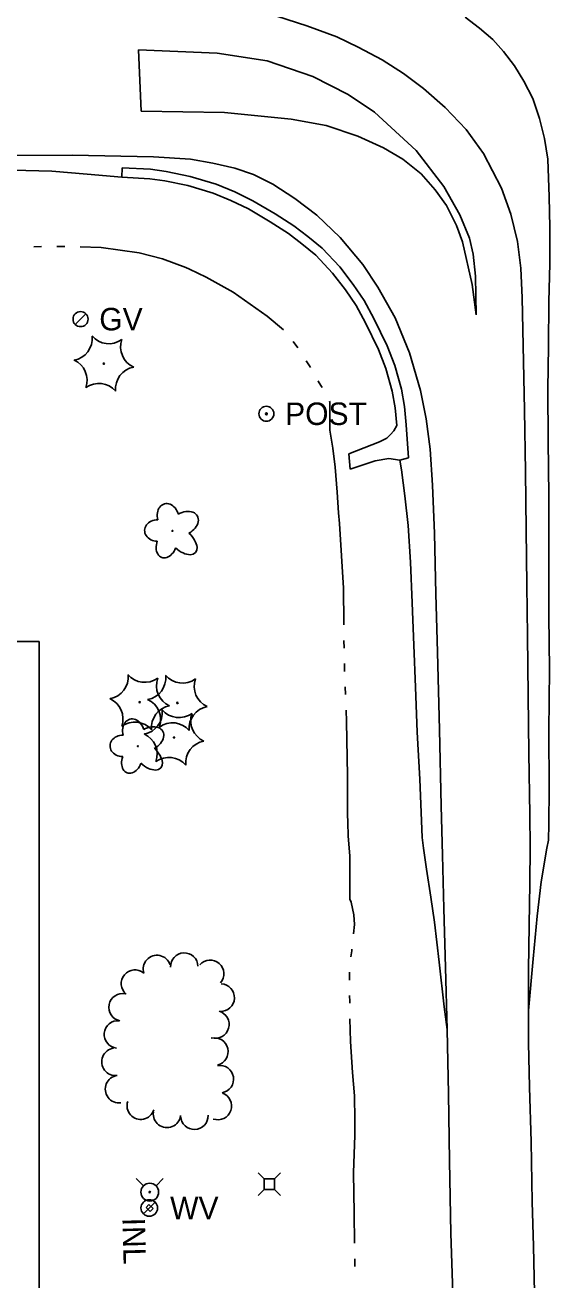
# Model space of a CAD drawing. Extents: x 589250 to 1188077, y 162953 to 363065.
# Drawn here: x 593759.1 to 593899.2, y 183657.1 to 183992 of the extents above; entities that cross this region are included whole.
import ezdxf

# ---------------------------------------------------------------- set-up
doc = ezdxf.new("R2010")
doc.units = 0
for name, color, linetype in [('E_BLD', 7, 'Continuous'), ('E_DRN', 7, 'Continuous'), ('E_DRN_Text', 7, 'Continuous'), ('E_LAND_TreeLine_P', 7, 'Continuous'), ('E_LAND_Vegetation', 7, 'Continuous'), ('E_MISCPROP', 7, 'Continuous'), ('E_RDWY', 7, 'Continuous'), ('E_RDWY_C_and_G', 7, 'Continuous'), ('E_RDWY_Gravel', 7, 'Continuous'), ('E_UTL_AG_Bold', 7, 'Continuous'), ('E_UTL_G', 7, 'Continuous'), ('E_UTL_W', 7, 'Continuous'), ('E_UTL_WHydrant', 7, 'Continuous'), ('E_WTR_FlowLine', 7, 'Continuous')]:
    doc.layers.add(name, color=color, linetype=linetype)

msp = doc.modelspace()

# ---------------------------------------------------------------- linework, layer by layer
at = {"layer": 'E_BLD'}
for p, q in [((593311.69, 183827.47), (593762.9, 183827.49)), ((593762.9, 183827.49), (593762.91, 183586.04))]:
    msp.add_line(p, q, dxfattribs=at)
at = {"layer": 'E_DRN'}
for p, q in [((593791.43, 183676.4), (593792.17, 183677.2)), ((593792.54, 183675.37), (593791.43, 183676.4)), ((593792.17, 183677.2), (593793.28, 183676.16)), ((593793.28, 183676.16), (593792.54, 183675.37))]:
    msp.add_line(p, q, dxfattribs=at)
at = {"layer": 'E_LAND_TreeLine_P'}
for centre, start, end in [((593794.32, 183740.07), 17.8701, 197.8701), ((593801.61, 183740.68), 2.2989, 182.2989), ((593808.54, 183738.78), 318.9547, 138.9547), ((593788.45, 183736.15), 50.2231, 230.2231), ((593811.33, 183732.41), 267.4816, 87.4816), ((593785.17, 183729.83), 78.7085, 258.7085), ((593783.92, 183722.6), 84.4268, 264.4268), ((593809.92, 183725.24), 254.2754, 74.2754), ((593783.24, 183715.29), 97.4501, 277.4501), ((593809.66, 183718.01), 283.0149, 103.0149), ((593811.1, 183710.66), 279.5734, 99.5734), ((593784.2, 183708.01), 97.4501, 277.4501), ((593810.58, 183703.49), 250.7284, 70.7284), ((593790, 183703.58), 161.9581, 341.9581), ((593797, 183701.4), 172.7858, 352.7858), ((593804.31, 183700.9), 182.1033, 2.1033)]:
    msp.add_arc(centre, 3.67, start, end, dxfattribs=at)
at = {"layer": 'E_LAND_Vegetation'}
for centre, radius in [((593780.15, 183901.62), 0.167), ((593798.47, 183856.97), 0.128), ((593789.73, 183811.26), 0.167), ((593799.78, 183811.06), 0.167), ((593789.23, 183799.5), 0.128), ((593798.87, 183801.84), 0.167)]:
    msp.add_circle(centre, radius, dxfattribs=at)
for centre, radius, start, end in [((593771.16, 183908.33), 5.9, 280.2764, 6.0413), ((593781.49, 183912.82), 5.9, 220.281, 306.046), ((593790.52, 183906.06), 5.9, 160.2811, 246.046), ((593769.78, 183897.19), 5.9, 340.281, 66.046), ((593789.18, 183894.86), 5.91, 100.3208, 185.9969), ((593778.81, 183890.43), 5.9, 40.2811, 126.046), ((593780.74, 183817.97), 5.9, 280.2764, 6.0413), ((593791.07, 183822.45), 5.9, 220.281, 306.046), ((593790.79, 183817.77), 5.9, 280.2764, 6.0413), ((593800.09, 183815.69), 5.9, 160.2811, 246.046), ((593801.12, 183822.25), 5.9, 220.281, 306.046), ((593810.15, 183815.49), 5.9, 160.2811, 246.046), ((593779.36, 183806.82), 5.9, 340.281, 66.046), ((593789.41, 183806.63), 5.9, 340.281, 66.046), ((593798.76, 183804.49), 5.91, 100.3208, 185.9969), ((593808.81, 183804.29), 5.91, 100.3208, 185.9969), ((593788.38, 183800.06), 5.9, 40.2811, 126.046), ((593789.88, 183808.55), 5.9, 280.2764, 6.0413), ((593800.21, 183813.03), 5.9, 220.281, 306.046), ((593809.24, 183806.27), 5.9, 160.2811, 246.046), ((593788.5, 183797.4), 5.9, 340.281, 66.046), ((593798.44, 183799.86), 5.9, 40.2811, 126.046), ((593807.9, 183795.07), 5.91, 100.3208, 185.9969), ((593797.53, 183790.64), 5.9, 40.2811, 126.046)]:
    msp.add_arc(centre, radius, start, end, dxfattribs=at)
for centre, major_axis, ratio in [((593797.28, 183860.69), (0.96, -3.49), 0.782863), ((593794.48, 183857.07), (3.45, -0.08), 0.832022), ((593801.43, 183858.89), (-3.69, -2.05), 0.691916), ((593801.08, 183854.38), (-3.51, 3.2), 0.560249), ((593796.85, 183853.3), (1.26, 3.4), 0.716896), ((593788.05, 183803.22), (0.96, -3.49), 0.782863), ((593792.2, 183801.42), (-3.69, -2.05), 0.691916), ((593785.25, 183799.6), (3.45, -0.08), 0.832022), ((593787.62, 183795.83), (1.26, 3.4), 0.716896), ((593791.84, 183796.91), (-3.51, 3.2), 0.560249)]:
    msp.add_ellipse(centre, major_axis=major_axis, ratio=ratio, start_param=1.570796, end_param=4.712389, dxfattribs=at)
at = {"layer": 'E_MISCPROP'}
for radius in [2, 0.25]:
    msp.add_circle((593823.52, 183888.23), radius, dxfattribs=at)
at = {"layer": 'E_RDWY'}
for p, q in [((593834.34, 183991.79), (593826.33, 183994.3)), ((593842.29, 183988.79), (593834.34, 183991.79)), ((593848.03, 183986.06), (593842.29, 183988.79)), ((593789.43, 183985.36), (593810.37, 183984.46)), ((593790.08, 183969.02), (593789.43, 183985.36)), ((593810.37, 183984.46), (593823.72, 183982.41)), ((593854.44, 183982.65), (593848.03, 183986.06)), ((593823.72, 183982.41), (593835.93, 183978.25)), ((593860.1, 183979.02), (593854.44, 183982.65)), ((593835.93, 183978.25), (593845.34, 183973.39)), ((593865.42, 183975.07), (593860.1, 183979.02)), ((593845.34, 183973.39), (593852.41, 183968.71)), ((593871.2, 183969.97), (593865.42, 183975.07)), ((593812.38, 183968.65), (593790.08, 183969.02)), ((593830.1, 183966.86), (593812.38, 183968.65)), ((593839.48, 183965.2), (593830.1, 183966.86)), ((593852.41, 183968.71), (593863.51, 183958.46)), ((593876.82, 183964.09), (593871.2, 183969.97)), ((593847.91, 183962.32), (593839.48, 183965.2)), ((593881.46, 183957.65), (593876.82, 183964.09)), ((593854.76, 183959.17), (593847.91, 183962.32)), ((593771.72, 183957.24), (593753.34, 183957.17)), ((593793.36, 183956.79), (593771.72, 183957.24)), ((593803.29, 183956.18), (593793.36, 183956.79)), ((593859.94, 183956.13), (593854.76, 183959.17)), ((593863.51, 183958.46), (593870.87, 183948.9)), ((593886.32, 183948.45), (593881.46, 183957.65)), ((593792.64, 183953.46), (593785.03, 183953.83)), ((593796.82, 183952.9), (593792.64, 183953.46)), ((593809.21, 183955.12), (593803.29, 183956.18)), ((593815.09, 183953.78), (593809.21, 183955.12)), ((593820.06, 183952.06), (593815.09, 183953.78)), ((593864.88, 183952.22), (593859.94, 183956.13)), ((593792.41, 183950.96), (593784.91, 183951.33)), ((593796.41, 183950.43), (593792.41, 183950.96)), ((593802.59, 183949.17), (593796.41, 183950.43)), ((593803.21, 183951.59), (593796.82, 183952.9)), ((593810.15, 183949.46), (593803.21, 183951.59)), ((593825.23, 183949.46), (593820.06, 183952.06)), ((593868.57, 183948.01), (593864.88, 183952.22)), ((593809.31, 183947.1), (593802.59, 183949.17)), ((593814.05, 183945.17), (593809.31, 183947.1)), ((593815.07, 183947.46), (593810.15, 183949.46)), ((593819.94, 183945.09), (593815.07, 183947.46)), ((593831.09, 183945.64), (593825.23, 183949.46)), ((593871.62, 183943.8), (593868.57, 183948.01)), ((593870.87, 183948.9), (593875.17, 183941.3)), ((593888.74, 183941.52), (593886.32, 183948.45)), ((593818.76, 183942.88), (593814.05, 183945.17)), ((593825.89, 183941.58), (593819.94, 183945.09)), ((593836.98, 183941.2), (593831.09, 183945.64)), ((593874.26, 183938.46), (593871.62, 183943.8)), ((593824.57, 183939.45), (593818.76, 183942.88)), ((593830.84, 183938.36), (593825.89, 183941.58)), ((593843.25, 183935.25), (593836.98, 183941.2)), ((593875.17, 183941.3), (593877.76, 183935.06)), ((593890.54, 183934.24), (593888.74, 183941.52)), ((593829.41, 183936.31), (593824.57, 183939.45)), ((593834.55, 183935.58), (593830.84, 183938.36)), ((593875.91, 183934.13), (593874.26, 183938.46)), ((593833.01, 183933.61), (593829.41, 183936.31)), ((593836.73, 183930.55), (593833.01, 183933.61)), ((593838.45, 183932.38), (593834.55, 183935.58)), ((593849.25, 183928.08), (593843.25, 183935.25)), ((593878.48, 183922.74), (593875.91, 183934.13)), ((593877.76, 183935.06), (593878.74, 183930.86)), ((593891.44, 183927.1), (593890.54, 183934.24)), ((593841.2, 183925.79), (593836.73, 183930.55)), ((593843.11, 183927.41), (593838.45, 183932.38)), ((593878.74, 183930.86), (593879.34, 183924.99)), ((593846.69, 183922.75), (593843.11, 183927.41)), ((593853.3, 183922.05), (593849.25, 183928.08)), ((593891.82, 183919.13), (593891.44, 183927.1)), ((593844.66, 183921.29), (593841.2, 183925.79)), ((593879.34, 183924.99), (593879.52, 183914.66)), ((593847.46, 183917.12), (593844.66, 183921.29)), ((593849.6, 183918.42), (593846.69, 183922.75)), ((593857.91, 183913.83), (593853.3, 183922.05)), ((593879.52, 183914.66), (593878.48, 183922.74)), ((593849.96, 183912.52), (593847.46, 183917.12)), ((593852.19, 183913.67), (593849.6, 183918.42)), ((593892.1, 183906.41), (593891.82, 183919.13)), ((593855.74, 183906.39), (593852.19, 183913.67)), ((593861.76, 183904.45), (593857.91, 183913.83)), ((593853.44, 183905.39), (593849.96, 183912.52)), ((593892.41, 183889.21), (593892.1, 183906.41)), ((593855.4, 183900.27), (593853.44, 183905.39)), ((593857.78, 183901.07), (593855.74, 183906.39)), ((593864.68, 183894.41), (593861.76, 183904.45)), ((593857.13, 183894.23), (593855.4, 183900.27)), ((593859.57, 183894.8), (593857.78, 183901.07)), ((593857.94, 183889.82), (593857.13, 183894.23)), ((593860.42, 183890.15), (593859.57, 183894.8)), ((593866.17, 183886.9), (593864.68, 183894.41)), ((593858.36, 183885.1), (593857.94, 183889.82)), ((593860.85, 183885.32), (593860.42, 183890.15)), ((593867.22, 183878.82), (593866.17, 183886.9)), ((593892.65, 183872.83), (593892.41, 183889.21)), ((593856.64, 183882.7), (593857.53, 183883.67)), ((593857.53, 183883.67), (593858.36, 183885.1)), ((593860.85, 183885.32), (593861.47, 183876.45)), ((593845.49, 183877.53), (593853.71, 183880.7)), ((593853.71, 183880.7), (593855.69, 183881.73)), ((593855.69, 183881.73), (593856.64, 183882.7)), ((593845.85, 183873.44), (593845.49, 183877.53)), ((593856.2, 183876.29), (593852.59, 183875.67)), ((593859.16, 183875.86), (593856.2, 183876.29)), ((593861.47, 183876.45), (593859.16, 183875.86)), ((593867.88, 183869.15), (593867.22, 183878.82)), ((593852.59, 183875.67), (593845.85, 183873.44)), ((593892.84, 183857.3), (593892.65, 183872.83)), ((593868.41, 183856.3), (593867.88, 183869.15)), ((593868.78, 183840.15), (593868.41, 183856.3)), ((593893.04, 183842.53), (593892.84, 183857.3)), ((593869.21, 183824.65), (593868.78, 183840.15)), ((593893.24, 183828.99), (593893.04, 183842.53)), ((593893.42, 183813.02), (593893.24, 183828.99)), ((593869.71, 183803.92), (593869.21, 183824.65)), ((593893.54, 183797.62), (593893.42, 183813.02)), ((593870.17, 183783.59), (593869.71, 183803.92)), ((593893.8, 183781.3), (593893.54, 183797.62)), ((593870.52, 183770.46), (593870.17, 183783.59)), ((593893.95, 183772.58), (593893.8, 183781.3)), ((593893.88, 183762.88), (593893.95, 183772.58)), ((593870.92, 183756.17), (593870.52, 183770.46)), ((593893.7, 183751.8), (593893.88, 183762.88)), ((593871.37, 183740.42), (593870.92, 183756.17)), ((593893.5, 183739.8), (593893.7, 183751.8)), ((593871.79, 183723.91), (593871.37, 183740.42)), ((593893.45, 183728.95), (593893.5, 183739.8)), ((593893.47, 183720.33), (593893.45, 183728.95)), ((593872.11, 183706.78), (593871.79, 183723.91)), ((593893.72, 183708.52), (593893.47, 183720.33)), ((593872.39, 183688.88), (593872.11, 183706.78)), ((593894.2, 183693.95), (593893.72, 183708.52)), ((593894.47, 183677.96), (593894.2, 183693.95)), ((593872.77, 183669.49), (593872.39, 183688.88)), ((593894.83, 183666.12), (593894.47, 183677.96)), ((593873.41, 183650.87), (593872.77, 183669.49)), ((593895.2, 183649.15), (593894.83, 183666.12))]:
    msp.add_line(p, q, dxfattribs=at)
at = {"layer": 'E_RDWY_C_and_G'}
msp.add_line((593785.03, 183953.83), (593784.91, 183951.33), dxfattribs=at)
at = {"layer": 'E_RDWY_Gravel'}
for p, q in [((593880.42, 183991.15), (593876.61, 183994.08)), ((593883.96, 183988.09), (593880.42, 183991.15)), ((593886.84, 183984.88), (593883.96, 183988.09)), ((593889.79, 183981.05), (593886.84, 183984.88)), ((593892.27, 183977), (593889.79, 183981.05)), ((593894.68, 183972.34), (593892.27, 183977)), ((593896.41, 183967), (593894.68, 183972.34)), ((593897.73, 183961.73), (593896.41, 183967)), ((593898.63, 183956.16), (593897.73, 183961.73)), ((593899, 183946.15), (593898.63, 183956.16)), ((593766.25, 183952.93), (593755.86, 183953.21)), ((593775.68, 183952.17), (593766.25, 183952.93)), ((593784.91, 183951.33), (593775.68, 183952.17)), ((593899.2, 183938), (593899, 183946.15)), ((593899.18, 183928.25), (593899.2, 183938)), ((593898.93, 183918.17), (593899.18, 183928.25)), ((593898.85, 183906.23), (593898.93, 183918.17)), ((593898.65, 183894.8), (593898.85, 183906.23)), ((593898.75, 183880.98), (593898.65, 183894.8)), ((593898.94, 183866.36), (593898.75, 183880.98)), ((593859.56, 183873.28), (593859.16, 183875.86)), ((593860.46, 183866.29), (593859.56, 183873.28)), ((593861.38, 183858.39), (593860.46, 183866.29)), ((593898.9, 183851.73), (593898.94, 183866.36)), ((593861.96, 183848.59), (593861.38, 183858.39)), ((593898.91, 183834.27), (593898.9, 183851.73)), ((593862.4, 183837.78), (593861.96, 183848.59)), ((593862.84, 183826.49), (593862.4, 183837.78)), ((593899.05, 183820.01), (593898.91, 183834.27)), ((593863.29, 183815.27), (593862.84, 183826.49)), ((593898.88, 183803.61), (593899.05, 183820.01)), ((593863.73, 183803.25), (593863.29, 183815.27)), ((593864.5, 183790.73), (593863.73, 183803.25)), ((593898.99, 183788.32), (593898.88, 183803.61)), ((593865.13, 183775.15), (593864.5, 183790.73)), ((593898.95, 183778.72), (593898.99, 183788.32)), ((593898.86, 183774.44), (593898.95, 183778.72)), ((593865.45, 183772.29), (593865.13, 183775.15)), ((593898.41, 183772.3), (593898.86, 183774.44)), ((593866.22, 183766.74), (593865.45, 183772.29)), ((593896.85, 183763.31), (593898.41, 183772.3)), ((593867.46, 183759.26), (593866.22, 183766.74)), ((593895.8, 183754.16), (593896.85, 183763.31)), ((593868.43, 183752.52), (593867.46, 183759.26)), ((593869.6, 183741.87), (593868.43, 183752.52)), ((593894.75, 183742.76), (593895.8, 183754.16)), ((593893.45, 183728.95), (593894.75, 183742.76)), ((593870.94, 183730), (593869.6, 183741.87)), ((593871.79, 183723.91), (593870.94, 183730))]:
    msp.add_line(p, q, dxfattribs=at)
at = {"layer": 'E_UTL_AG_Bold'}
for points in [[(593822.91, 183684.06), (593821.31, 183685.65)], [(593825.72, 183684.06), (593827.32, 183685.65)], [(593822.91, 183681.24), (593821.31, 183679.65)], [(593825.72, 183681.24), (593827.32, 183679.65)]]:
    msp.add_lwpolyline(points, dxfattribs=at)
msp.add_lwpolyline([(593822.91, 183681.24), (593825.72, 183681.24), (593825.72, 183684.06), (593822.91, 183684.06)], close=True, dxfattribs=at)
at = {"layer": 'E_UTL_G'}
msp.add_lwpolyline([(593772.51, 183912.06), (593775.34, 183914.89)], dxfattribs=at)
msp.add_circle((593773.93, 183913.48), 2, dxfattribs=at)
at = {"layer": 'E_UTL_W'}
msp.add_lwpolyline([(593790.71, 183674.71), (593793.85, 183677.85)], dxfattribs=at)
msp.add_circle((593792.28, 183676.28), 2.22, dxfattribs=at)
at = {"layer": 'E_UTL_WHydrant'}
for points in [[(593790.73, 183682.19), (593788.79, 183684.14)], [(593794.07, 183682.19), (593796.02, 183684.14)]]:
    msp.add_lwpolyline(points, dxfattribs=at)
for radius in [2.38, 0.182]:
    msp.add_circle((593792.4, 183680.52), radius, dxfattribs=at)
at = {"layer": 'E_WTR_FlowLine'}
for p, q in [((593761.44, 183932.78), (593763.5, 183932.85)), ((593767.63, 183932.88), (593769.7, 183932.84)), ((593773.83, 183932.75), (593779.41, 183932.63)), ((593779.41, 183932.63), (593789.54, 183931.17)), ((593789.54, 183931.17), (593795.83, 183929.57)), ((593795.83, 183929.57), (593802.06, 183927.25)), ((593802.06, 183927.25), (593802.99, 183926.81)), ((593802.99, 183926.81), (593807.46, 183924.72)), ((593807.46, 183924.72), (593814.64, 183920.64)), ((593814.64, 183920.64), (593823.77, 183914.29)), ((593823.77, 183914.29), (593828.06, 183910.62)), ((593830.72, 183907.49), (593831.93, 183905.81)), ((593834.19, 183902.35), (593835.19, 183900.77)), ((593835.19, 183900.77), (593835.28, 183900.6)), ((593837.32, 183897.01), (593837.44, 183896.79)), ((593837.44, 183896.79), (593838.38, 183895.24)), ((593840.34, 183891.61), (593840.49, 183891.31)), ((593840.49, 183891.31), (593840.49, 183887.39)), ((593840.49, 183887.39), (593840.48, 183883.86)), ((593840.48, 183883.86), (593841.23, 183879.06)), ((593841.23, 183879.06), (593841.86, 183873.98)), ((593841.86, 183873.98), (593842.39, 183867.35)), ((593842.39, 183867.35), (593842.81, 183861.82)), ((593842.81, 183861.82), (593843.03, 183858.94)), ((593843.03, 183858.94), (593844.12, 183841.73)), ((593844.12, 183841.73), (593844.18, 183832.39)), ((593844.18, 183832.39), (593844.18, 183831.89)), ((593844.22, 183827.76), (593844.25, 183825.69)), ((593844.34, 183821.56), (593844.41, 183819.49)), ((593844.57, 183815.36), (593844.65, 183813.29)), ((593844.8, 183809.16), (593844.92, 183806.11)), ((593844.92, 183806.11), (593845.22, 183791.64)), ((593845.22, 183791.64), (593845.22, 183781.33)), ((593845.22, 183781.33), (593845.26, 183779.2)), ((593845.26, 183779.2), (593845.33, 183775.52)), ((593845.33, 183775.52), (593845.77, 183770.26)), ((593845.77, 183770.26), (593845.82, 183764.23)), ((593845.82, 183764.23), (593845.78, 183761.13)), ((593845.78, 183761.13), (593845.77, 183758.71)), ((593845.77, 183758.71), (593846.15, 183757.88)), ((593846.15, 183757.88), (593846.86, 183754.5)), ((593846.86, 183754.5), (593847.01, 183751.94)), ((593847.01, 183751.94), (593846.76, 183749.45)), ((593846.3, 183744.91), (593846.1, 183743.28)), ((593846.35, 183745.33), (593846.3, 183744.91)), ((593845.75, 183739.17), (593845.75, 183737.1)), ((593845.75, 183732.97), (593845.76, 183731.42)), ((593845.76, 183731.42), (593845.77, 183730.9)), ((593845.84, 183726.77), (593845.99, 183720.69)), ((593845.99, 183720.69), (593846.55, 183712.46)), ((593846.55, 183712.46), (593847.07, 183706.19)), ((593847.07, 183706.19), (593847.17, 183699.77)), ((593847.17, 183699.77), (593847.16, 183696.84)), ((593847.15, 183695.7), (593846.77, 183685.69)), ((593847.16, 183696.84), (593847.15, 183695.7)), ((593846.77, 183685.69), (593846.98, 183674.94)), ((593846.98, 183674.94), (593847.07, 183666.87)), ((593847.11, 183662.74), (593847.1, 183660.67))]:
    msp.add_line(p, q, dxfattribs=at)

# ---------------------------------------------------------------- texts
at = {"layer": 'E_DRN_Text'}
msp.add_text('INL', height=6, rotation=271.5138, dxfattribs=at).set_placement((593785.1, 183673.62))
at = {"layer": 'E_MISCPROP'}
msp.add_text('POST', height=6, dxfattribs=at).set_placement((593828.52, 183885.23))
at = {"layer": 'E_UTL_G'}
msp.add_text('GV', height=6, dxfattribs=at).set_placement((593778.93, 183910.48))
at = {"layer": 'E_UTL_W'}
msp.add_text('WV', height=6, dxfattribs=at).set_placement((593797.84, 183673.28))

doc.saveas('drawing.dxf')
